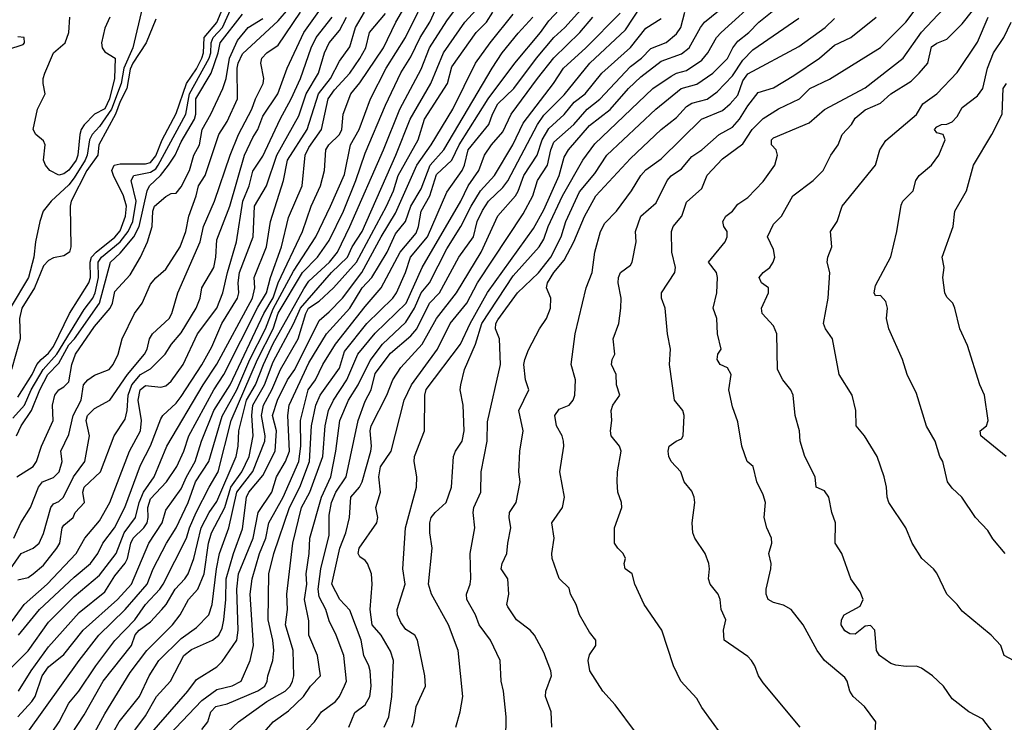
# Model space of a CAD drawing. Header units: metres. Extents: x -46681 to -43747, y -240911 to -237677.
# Tile 922 of 1056: x -45016 to -44919, y -238568 to -238499. Entities that reach past the tile are written whole.
import ezdxf

# ---------------------------------------------------------------- set-up
doc = ezdxf.new("R2010")
doc.units = ezdxf.units.M
doc.layers.add('CONTOUR_INDEX', color=1, linetype='Continuous')
doc.layers.add('CONTOUR_INTER', color=3, linetype='Continuous')

msp = doc.modelspace()

# ---------------------------------------------------------------- linework, layer by layer
at = {"layer": 'CONTOUR_INDEX'}
for points, elevation in [([(-45008.566, -238568.52), (-45007.595, -238566.719), (-45005.095, -238562.693), (-45003.453, -238560.52), (-45000.945, -238558.02), (-45000.195, -238557.02), (-44999.39, -238555.52), (-44998.481, -238554.52), (-44997.868, -238553.02), (-44997.426, -238550.02), (-44997.122, -238549.02), (-44995.837, -238546.52), (-44995.248, -238544.52), (-44994.159, -238543.02), (-44993.436, -238541.52), (-44993.051, -238539.52), (-44993.184, -238537.52), (-44993.094, -238536.52), (-44991.937, -238534.52), (-44991.095, -238532.275), (-44989.095, -238528.559), (-44988.423, -238527.02), (-44985.382, -238523.52), (-44983.801, -238522.02), (-44983.359, -238521.02), (-44982.36, -238519.52), (-44979.075, -238512.02), (-44977.672, -238508.52), (-44975.664, -238505.02), (-44974.399, -238502.02), (-44972.332, -238499.02), (-44968.698, -238495.02)], 70), ([(-44998.095, -238568.272), (-44997.507, -238567.52), (-44997.205, -238566.52), (-44996.72, -238566.02), (-44995.595, -238565.75), (-44992.595, -238564.465), (-44991.915, -238564.02), (-44991.684, -238563.52), (-44991.632, -238563.02), (-44991.118, -238561.52), (-44991.033, -238560.52), (-44991.12, -238559.52), (-44991.579, -238557.52), (-44991.531, -238553.02), (-44991.013, -238551.02), (-44989.5, -238546.52), (-44988.468, -238544.52), (-44987.527, -238542.02), (-44987.329, -238538.52), (-44986.93, -238536.52), (-44986.486, -238535.52), (-44984.595, -238532.893), (-44984.095, -238531.256), (-44981.909, -238528.52), (-44979.388, -238526.02), (-44979.027, -238525.52), (-44978.135, -238523.52), (-44977.65, -238522.02), (-44975.984, -238520.02), (-44974.095, -238515.651), (-44972.582, -238513.52), (-44972.346, -238513.02), (-44972.007, -238511.52), (-44969.979, -238509.02), (-44969.624, -238508.02), (-44969.079, -238507.02), (-44967.525, -238505.52), (-44965.316, -238502.52), (-44963.595, -238500.504), (-44962.51, -238499.52), (-44959.095, -238495.725)], 75), ([(-45016.095, -238535.732), (-45014.698, -238533.52), (-45014.228, -238532.52), (-45013.83, -238532.02), (-45013.095, -238531.431), (-45012.595, -238530.771), (-45011.028, -238527.52), (-45009.154, -238524.52), (-45008.986, -238524.02), (-45009.016, -238522.52), (-45008.877, -238522.02), (-45008.415, -238521.52), (-45006.595, -238520.074), (-45006.095, -238519.445), (-45005.555, -238518.02), (-45005.464, -238517.02), (-45005.769, -238516.02), (-45006.744, -238514.02), (-45006.883, -238513.52), (-45006.662, -238513.02), (-45006.095, -238512.882), (-45003.595, -238512.893), (-45003.095, -238512.76), (-45002.595, -238512.105), (-45001.958, -238510.52), (-45000.595, -238507.959), (-44999.575, -238505.02), (-44998.595, -238503.595), (-44998.074, -238502.52), (-44997.905, -238502.02), (-44997.849, -238500.52), (-44996.595, -238499.057), (-44995.75, -238497.02)], 55), ([(-45016.817, -238552.52), (-45015.793, -238551.02), (-45014.595, -238550.522), (-45014.019, -238550.02), (-45013.595, -238549.078), (-45012.86, -238546.52), (-45012.595, -238546.174), (-45012.095, -238545.954), (-45011.619, -238545.52), (-45010.667, -238543.52), (-45009.549, -238542.02), (-45009.089, -238539.52), (-45009.404, -238538.02), (-45009.293, -238537.52), (-45008.595, -238536.833), (-45007.095, -238536.025), (-45005.357, -238533.52), (-45003.689, -238531.52), (-45003.441, -238531.02), (-45003.212, -238530.02), (-45002.917, -238529.52), (-45001.293, -238528.02), (-45001.03, -238527.52), (-45000.423, -238525.52), (-44998.257, -238520.52), (-44997.922, -238519.02), (-44996.833, -238516.52), (-44995.306, -238512.02), (-44994.487, -238510.02), (-44993.167, -238507.52), (-44992.815, -238506.52), (-44992.057, -238505.02), (-44992.011, -238504.52), (-44992.303, -238503.02), (-44992.191, -238502.52), (-44991.716, -238502.02), (-44990.595, -238501.256), (-44988.41, -238498.02)], 60), ([(-44980.22, -238568.02), (-44979.77, -238567.02), (-44979.46, -238565.02), (-44979.291, -238561.52), (-44979.595, -238560.6), (-44980.516, -238559.02), (-44981.399, -238558.02), (-44981.602, -238556.52), (-44981.391, -238554.02), (-44981.475, -238553.02), (-44981.863, -238552.02), (-44982.095, -238551.7), (-44982.595, -238551.367), (-44982.753, -238551.02), (-44982.672, -238550.52), (-44980.936, -238548.02), (-44980.846, -238547.52), (-44981.051, -238546.52), (-44980.569, -238545.02), (-44980.733, -238543.52), (-44980.595, -238542.55), (-44979.547, -238541.02), (-44978.267, -238536.02), (-44977.559, -238534.52), (-44974.992, -238531.02), (-44973.763, -238528.52), (-44972.137, -238526.52), (-44971.093, -238524.52), (-44966.595, -238517.772), (-44965.671, -238516.02), (-44965.193, -238514.52), (-44964.232, -238513.02), (-44963.903, -238511.52), (-44963.595, -238510.757), (-44961.633, -238509.02), (-44960.34, -238507.52), (-44959.095, -238506.562), (-44956.095, -238503.359), (-44955.006, -238502.52), (-44954.095, -238501.601), (-44952.595, -238500.995), (-44951.595, -238500.166), (-44951.168, -238499.52), (-44950.778, -238498.02)], 80), ([(-45002.595, -238498.713), (-45003.52, -238501.02), (-45004.839, -238503.02), (-45005.095, -238503.624), (-45005.415, -238505.52), (-45006.095, -238506.79), (-45006.544, -238508.02), (-45008.18, -238511.02), (-45008.271, -238512.02), (-45009.334, -238513.52), (-45010.87, -238516.52), (-45010.982, -238517.02), (-45010.917, -238521.02), (-45011.047, -238521.52), (-45011.595, -238521.89), (-45012.595, -238522.086), (-45013.095, -238522.328), (-45013.595, -238522.865), (-45014.463, -238525.02), (-45015.706, -238527.02), (-45015.926, -238528.02), (-45015.868, -238530.02), (-45016.729, -238533.02)], 55), ([(-45016.044, -238564.52), (-45014.797, -238562.52), (-45013.095, -238560.176), (-45010.095, -238556.799), (-45007.595, -238554.787), (-45006.595, -238553.219), (-45005.595, -238551.98), (-45005.357, -238551.52), (-45005.043, -238550.02), (-45004.807, -238549.52), (-45003.77, -238548.52), (-45003.435, -238548.02), (-45003.324, -238547.52), (-45003.369, -238546.52), (-45003.095, -238545.676), (-45001.543, -238544.02), (-45000.537, -238542.52), (-44999.831, -238541.02), (-44999.342, -238539.52), (-44996.891, -238535.02), (-44995.912, -238533.52), (-44992.595, -238526.926), (-44991.734, -238525.52), (-44991.341, -238524.02), (-44990.262, -238521.02), (-44989.595, -238518.149), (-44988.241, -238515.02), (-44987.954, -238512.02), (-44987.595, -238511.28), (-44986.373, -238509.52), (-44985.694, -238506.52), (-44985.095, -238505.628), (-44983.595, -238504.02), (-44982.595, -238502.554), (-44982.004, -238501.52), (-44981.669, -238500.02), (-44980.095, -238498.166)], 65), ([(-44955.615, -238568.52), (-44957.595, -238565.843), (-44958.803, -238564.52), (-44960.066, -238562.52), (-44960.233, -238561.52), (-44960.095, -238560.941), (-44959.475, -238560.02), (-44959.494, -238559.52), (-44960.095, -238558.726), (-44961.075, -238557.02), (-44961.407, -238556.02), (-44961.976, -238555.02), (-44962.095, -238554.422), (-44963.095, -238553.464), (-44963.761, -238551.52), (-44963.809, -238551.02), (-44963.58, -238549.52), (-44963.788, -238548.02), (-44962.742, -238546.52), (-44962.542, -238545.52), (-44963.007, -238543.02), (-44962.634, -238540.52), (-44962.662, -238540.02), (-44962.796, -238539.52), (-44963.334, -238538.52), (-44963.506, -238537.52), (-44963.095, -238536.899), (-44962.095, -238536.516), (-44961.699, -238536.02), (-44961.543, -238535.52), (-44961.489, -238534.02), (-44961.895, -238532.52), (-44961.524, -238529.52), (-44960.443, -238525.02), (-44959.863, -238523.52), (-44959.583, -238521.52), (-44959.024, -238519.52), (-44958.595, -238518.694), (-44957.463, -238517.52), (-44955.997, -238515.52), (-44955.095, -238514.014), (-44954.595, -238513.466), (-44953.095, -238512.382), (-44949.135, -238508.52), (-44947.095, -238507.656), (-44946.318, -238507.02), (-44945.595, -238506.169), (-44945.095, -238504.743), (-44944.595, -238504.059), (-44939.595, -238501.387), (-44937.038, -238499.52), (-44936.095, -238498.668)], 85), ([(-44918.095, -238561.766), (-44919.479, -238561.02), (-44919.835, -238560.02), (-44920.759, -238559.02), (-44923.595, -238556.684), (-44924.095, -238556.012), (-44925.124, -238555.02), (-44926.095, -238552.966), (-44926.415, -238552.52), (-44927.567, -238551.52), (-44928.506, -238550.02), (-44929.14, -238548.52), (-44930.781, -238546.02), (-44930.964, -238545.52), (-44931.029, -238544.52), (-44931.261, -238543.52), (-44931.928, -238541.52), (-44933.184, -238539.52), (-44933.999, -238538.52), (-44934.013, -238537.02), (-44934.373, -238535.52), (-44935.662, -238533.52), (-44936.296, -238530.02), (-44936.993, -238529.02), (-44937.177, -238528.52), (-44936.735, -238526.02), (-44936.553, -238523.52), (-44936.822, -238522.52), (-44936.78, -238522.02), (-44936.366, -238521.02), (-44936.5, -238519.52), (-44935.86, -238518.52), (-44935.356, -238517.02), (-44932.095, -238513.025), (-44931.668, -238511.52), (-44931.095, -238510.595), (-44928.095, -238508.04), (-44927.447, -238507.02), (-44926.095, -238506.033), (-44924.095, -238503.923), (-44922.095, -238500.981), (-44921.059, -238498.52)], 90)]:
    msp.add_lwpolyline(points, dxfattribs=dict(at, elevation=elevation))
at = {"layer": 'CONTOUR_INTER'}
for points, elevation in [([(-45016.095, -238553.619), (-45015.095, -238553.362), (-45014.595, -238553.02), (-45013.595, -238552.157), (-45012.274, -238550.52), (-45011.992, -238550.02), (-45011.759, -238548.52), (-45011.595, -238548.256), (-45010.671, -238547.52), (-45010.482, -238547.02), (-45009.588, -238546.02), (-45009.727, -238545.02), (-45009.595, -238544.52), (-45008.021, -238543.02), (-45006.675, -238539.52), (-45005.595, -238537.866), (-45005.399, -238537.02), (-45005.286, -238535.52), (-45004.929, -238534.52), (-45004.095, -238533.513), (-45003.095, -238532.965), (-45001.672, -238531.52), (-45001.058, -238530.52), (-45000.095, -238529.41), (-44998.62, -238527.02), (-44998.231, -238526.02), (-44998.089, -238525.02), (-44996.913, -238523.02), (-44996.714, -238522.02), (-44996.595, -238520.323), (-44995.346, -238517.02), (-44993.908, -238512.02), (-44993.095, -238510.297), (-44992.589, -238509.52), (-44992.095, -238508.224), (-44990.652, -238506.02), (-44989.713, -238503.52), (-44988.098, -238500.02), (-44984.095, -238494.409)], 61), ([(-45002.595, -238570.141), (-44998.095, -238565.411), (-44996.595, -238564.332), (-44995.095, -238563.998), (-44994.239, -238563.52), (-44993.358, -238561.52), (-44993.035, -238560.02), (-44993.347, -238555.02), (-44993.155, -238553.52), (-44992.441, -238551.02), (-44991.81, -238549.52), (-44991.53, -238548.02), (-44990.128, -238545.52), (-44988.595, -238542.016), (-44988.377, -238540.52), (-44988.419, -238538.02), (-44987.653, -238535.02), (-44986.942, -238534.02), (-44986.217, -238532.52), (-44984.985, -238530.52), (-44982.095, -238526.836), (-44980.504, -238525.02), (-44978.638, -238521.52), (-44977.095, -238519.666), (-44976.863, -238519.02), (-44976.61, -238517.52), (-44975.752, -238516.02), (-44975.095, -238513.914), (-44973.595, -238512.535), (-44972.879, -238511.02), (-44970.037, -238506.52), (-44967.438, -238503.02), (-44964.892, -238500.02), (-44964.095, -238498.875), (-44960.095, -238494.596)], 74), ([(-45015.133, -238568.52), (-45010.095, -238561.501), (-45008.156, -238559.02), (-45005.595, -238556.523), (-45003.429, -238554.02), (-45002.84, -238552.52), (-45001.55, -238550.02), (-45000.61, -238548.52), (-44999.405, -238546.02), (-44998.709, -238544.02), (-44997.4, -238542.02), (-44996.095, -238537.594), (-44994.636, -238535.02), (-44993.393, -238532.02), (-44991.833, -238529.02), (-44991.095, -238527.085), (-44989.095, -238523.373), (-44986.917, -238520.02), (-44985.475, -238517.02), (-44984.095, -238513.911), (-44983.508, -238511.02), (-44982.674, -238509.52), (-44981.554, -238506.52), (-44980.022, -238503.52), (-44978.117, -238500.52), (-44975.699, -238495.52)], 67), ([(-45012.015, -238570.52), (-45009.595, -238566.839), (-45007.749, -238563.52), (-45004.981, -238560.02), (-45004.595, -238558.979), (-45004.224, -238558.52), (-45003.095, -238557.733), (-45001.992, -238556.52), (-45001.569, -238556.02), (-45000.691, -238554.52), (-44999.73, -238553.52), (-44999.425, -238553.02), (-44998.849, -238551.52), (-44998.13, -238548.52), (-44997.371, -238547.02), (-44996.595, -238545.952), (-44994.726, -238541.52), (-44994.517, -238540.52), (-44994.454, -238539.02), (-44993.714, -238536.02), (-44992.811, -238534.52), (-44992.056, -238532.52), (-44991.095, -238530.455), (-44988.095, -238525.105), (-44987.595, -238524.352), (-44985.573, -238522.52), (-44984.808, -238521.52), (-44983.582, -238519.02), (-44980.29, -238511.52), (-44978.687, -238507.52), (-44976.595, -238503.626), (-44975.775, -238501.52), (-44974.095, -238498.891), (-44972.095, -238496.156)], 69), ([(-45016.099, -238567.02), (-45014.717, -238565.52), (-45014.396, -238565.02), (-45013.71, -238563.02), (-45013.095, -238562.139), (-45011.595, -238560.908), (-45009.719, -238558.52), (-45006.328, -238555.52), (-45004.967, -238554.02), (-45003.282, -238550.02), (-45001.965, -238548.02), (-45001.595, -238546.781), (-45000.095, -238544.71), (-44999.59, -238543.52), (-44998.722, -238542.02), (-44998.106, -238540.02), (-44996.894, -238537.02), (-44995.306, -238534.52), (-44992.013, -238527.52), (-44991.095, -238526.011), (-44990.595, -238524.515), (-44988.209, -238519.52), (-44987.366, -238517.02), (-44986.453, -238515.02), (-44986.072, -238513.52), (-44985.941, -238511.52), (-44985.629, -238511.02), (-44984.606, -238510.02), (-44984.367, -238509.52), (-44984.225, -238508.02), (-44983.476, -238506.02), (-44982.595, -238504.947), (-44980.295, -238501.52), (-44979.075, -238499.02), (-44977.595, -238496.458)], 66), ([(-45014.595, -238571.246), (-45012.039, -238567.52), (-45011.095, -238565.69), (-45010.12, -238564.52), (-45008.449, -238562.02), (-45006.595, -238559.559), (-45004.634, -238557.52), (-45003.605, -238556.02), (-45002.194, -238554.52), (-45001.875, -238554.02), (-44999.595, -238549.54), (-44999.295, -238548.52), (-44998.633, -238547.02), (-44997.37, -238544.52), (-44996.466, -238543.02), (-44995.207, -238538.02), (-44992.617, -238532.02), (-44991.095, -238529.02), (-44990.595, -238527.514), (-44988.208, -238523.52), (-44986.767, -238522.02), (-44985.595, -238520.373), (-44984.199, -238517.52), (-44982.996, -238514.52), (-44982.095, -238511.822), (-44980.095, -238507.133), (-44978.595, -238503.978), (-44977.595, -238502.41), (-44976.689, -238500.52), (-44975.735, -238499.02), (-44974.823, -238497.02)], 68), ([(-44977.522, -238568.02), (-44977.314, -238567.52), (-44977.097, -238566.02), (-44976.173, -238564.02), (-44976.238, -238563.02), (-44976.951, -238559.52), (-44977.203, -238559.02), (-44978.095, -238558.454), (-44978.595, -238557.779), (-44978.909, -238557.02), (-44978.941, -238556.52), (-44978.174, -238554.02), (-44978.382, -238552.52), (-44978.117, -238548.52), (-44977.07, -238544.52), (-44977.036, -238543.52), (-44977.295, -238542.02), (-44977.238, -238541.52), (-44976.265, -238539.02), (-44976.24, -238535.52), (-44976.095, -238534.978), (-44972.735, -238530.52), (-44971.796, -238528.52), (-44970.095, -238525.487), (-44965.595, -238519.196), (-44964.595, -238517.391), (-44963.095, -238514.02), (-44962.595, -238512.238), (-44962.172, -238511.52), (-44960.095, -238509.135), (-44958.095, -238507.556), (-44956.3, -238505.52), (-44955.095, -238504.374), (-44953.095, -238502.84), (-44951.095, -238502.109), (-44950.336, -238501.52), (-44949.247, -238499.52), (-44948.829, -238499.02), (-44946.095, -238496.76)], 81), ([(-44973.211, -238568.02), (-44972.762, -238566.52), (-44972.501, -238565.02), (-44972.973, -238560.52), (-44973.919, -238558.02), (-44975.584, -238555.02), (-44975.893, -238554.02), (-44975.505, -238550.52), (-44975.751, -238549.02), (-44975.756, -238548.02), (-44975.614, -238547.52), (-44975.236, -238547.02), (-44974.157, -238546.02), (-44973.611, -238544.52), (-44973.436, -238541.52), (-44973.248, -238541.02), (-44972.592, -238540.02), (-44972.392, -238539.02), (-44972.484, -238536.52), (-44972.788, -238535.02), (-44972.725, -238534.52), (-44972.368, -238533.02), (-44971.283, -238530.52), (-44970.66, -238528.52), (-44967.595, -238523.86), (-44965.039, -238521.02), (-44964.595, -238520.251), (-44964.158, -238519.02), (-44962.766, -238516.02), (-44960.748, -238512.52), (-44959.595, -238510.909), (-44953.917, -238505.52), (-44952.095, -238504.292), (-44951.595, -238504.009), (-44950.595, -238503.747), (-44949.095, -238502.743), (-44948.526, -238502.02), (-44947.674, -238500.52), (-44947.219, -238500.02), (-44943.387, -238496.52)], 82), ([(-44968.325, -238571.52), (-44968.265, -238567.02), (-44968.544, -238564.52), (-44968.768, -238563.52), (-44968.851, -238561.52), (-44969.815, -238559.52), (-44970.914, -238558.02), (-44971.264, -238557.02), (-44972.137, -238555.52), (-44972.145, -238555.02), (-44971.786, -238554.02), (-44971.748, -238553.52), (-44971.796, -238551.02), (-44971.328, -238548.52), (-44971.514, -238547.02), (-44971.453, -238546.52), (-44970.738, -238545.02), (-44970.717, -238543.02), (-44970.121, -238540.02), (-44970.095, -238538.125), (-44968.821, -238532.52), (-44968.919, -238530.02), (-44969.321, -238529.02), (-44969.299, -238528.52), (-44969.095, -238528.16), (-44967.173, -238525.52), (-44965.095, -238523.565), (-44963.899, -238522.02), (-44962.899, -238520.02), (-44962.438, -238518.52), (-44961.095, -238515.615), (-44959.595, -238513.834), (-44958.409, -238512.02), (-44953.617, -238507.52), (-44951.119, -238505.52), (-44949.595, -238505.085), (-44948.017, -238504.02), (-44946.595, -238502.556), (-44946.076, -238501.52), (-44945.595, -238500.875), (-44944.488, -238500.02), (-44943.533, -238499.02), (-44940.595, -238496.645)], 83), ([(-44939.467, -238568.02), (-44943.095, -238563.685), (-44943.563, -238563.02), (-44943.922, -238562.02), (-44944.239, -238561.52), (-44944.595, -238561.115), (-44946.903, -238559.52), (-44946.985, -238558.52), (-44946.771, -238557.52), (-44947.2, -238556.52), (-44947.296, -238555.52), (-44947.522, -238555.02), (-44948.302, -238554.02), (-44948.459, -238553.52), (-44948.342, -238552.52), (-44948.415, -238552.02), (-44948.777, -238551.02), (-44949.778, -238549.52), (-44949.983, -238549.02), (-44950.06, -238548.02), (-44949.805, -238546.02), (-44949.851, -238545.52), (-44950.095, -238544.911), (-44950.822, -238544.02), (-44951.161, -238543.02), (-44952.095, -238542.02), (-44952.323, -238541.52), (-44952.396, -238541.02), (-44952.296, -238540.52), (-44951.628, -238540.02), (-44951.095, -238539.804), (-44950.93, -238539.52), (-44950.833, -238537.52), (-44950.963, -238537.02), (-44951.782, -238536.02), (-44952.266, -238532.52), (-44952.167, -238531.02), (-44952.484, -238529.52), (-44952.699, -238527.02), (-44953.049, -238526.02), (-44953.051, -238525.52), (-44951.746, -238523.52), (-44951.696, -238523.02), (-44952.03, -238521.52), (-44952.081, -238519.52), (-44951.899, -238519.02), (-44951.049, -238518.02), (-44950.595, -238516.62), (-44949.095, -238515.305), (-44948.595, -238514), (-44947.095, -238512.383), (-44945.095, -238510.937), (-44944.178, -238509.52), (-44943.095, -238508.439), (-44941.595, -238507.485), (-44939.554, -238506.52), (-44938.533, -238505.52), (-44936.595, -238504.581), (-44931.595, -238501.494), (-44929.124, -238499.02), (-44927.595, -238496.995)], 87), ([(-44932.173, -238569.02), (-44932.067, -238567.52), (-44933.159, -238566.02), (-44934.298, -238565.02), (-44934.601, -238564.52), (-44934.871, -238563.52), (-44935.095, -238563.154), (-44937.076, -238561.52), (-44937.802, -238560.52), (-44939.175, -238558.02), (-44940.348, -238556.52), (-44941.095, -238556.08), (-44942.095, -238555.818), (-44942.608, -238555.52), (-44942.797, -238555.02), (-44942.793, -238554.52), (-44942.343, -238552.52), (-44942.3, -238552.02), (-44942.528, -238551.02), (-44942.242, -238550.02), (-44942.297, -238549.52), (-44942.746, -238548.52), (-44942.993, -238547.52), (-44942.862, -238546.02), (-44943.095, -238545.273), (-44943.734, -238544.02), (-44944.089, -238542.52), (-44944.676, -238542.02), (-44945.195, -238540.52), (-44945.595, -238538.133), (-44946.095, -238536.654), (-44946.472, -238535.02), (-44946.221, -238533.52), (-44946.595, -238532.864), (-44947.295, -238532.52), (-44947.617, -238532.02), (-44947.531, -238531.52), (-44947.212, -238531.02), (-44947.578, -238529.52), (-44947.624, -238528.02), (-44948.006, -238527.02), (-44947.65, -238525.52), (-44947.586, -238524.02), (-44947.653, -238523.52), (-44948.444, -238522.52), (-44946.834, -238520.52), (-44946.613, -238520.02), (-44946.611, -238519.52), (-44946.95, -238519.02), (-44947.049, -238518.52), (-44946.74, -238518.02), (-44946.095, -238517.516), (-44945.595, -238516.823), (-44944.595, -238516.191), (-44943.095, -238514.599), (-44941.955, -238513.02), (-44941.706, -238512.02), (-44941.82, -238511.52), (-44942.294, -238511.02), (-44942.289, -238510.52), (-44942.095, -238510.323), (-44938.595, -238508.871), (-44937.095, -238507.574), (-44933.095, -238505.445), (-44929.376, -238502.52), (-44927.595, -238499.994), (-44924.356, -238496.52)], 88), ([(-45017.038, -238562.52), (-45015.095, -238560.567), (-45013.095, -238557.767), (-45010.595, -238555.23), (-45008.095, -238553.166), (-45006.456, -238551.02), (-45005.695, -238549.02), (-45004.591, -238547.52), (-45004.21, -238546.02), (-45003.81, -238545.02), (-45002.759, -238543.52), (-45001.5, -238540.52), (-44997.945, -238534.52), (-44996.595, -238532.478), (-44993.119, -238526.02), (-44992.88, -238525.02), (-44992.945, -238524.02), (-44991.734, -238521.02), (-44991.353, -238518.52), (-44990.096, -238514.52), (-44989.676, -238512.52), (-44987.772, -238509.52), (-44986.653, -238506.02), (-44985.471, -238504.52), (-44984.595, -238502.825), (-44983.595, -238501.419), (-44983.026, -238499.52), (-44982.154, -238498.02)], 64), ([(-45003.9, -238497.52), (-45004.842, -238501.52), (-45005.73, -238503.52), (-45005.997, -238505.02), (-45006.929, -238507.52), (-45008.095, -238509.227), (-45008.825, -238510.02), (-45009.081, -238510.52), (-45009.298, -238512.02), (-45009.501, -238512.52), (-45010.595, -238514.256), (-45011.095, -238514.925), (-45012.83, -238516.52), (-45013.613, -238517.52), (-45013.959, -238518.52), (-45014.386, -238520.52), (-45014.55, -238522.02), (-45015.069, -238524.02), (-45016.844, -238527.02)], 56), ([(-45016.595, -238537.79), (-45015.461, -238536.52), (-45014.8, -238535.02), (-45013.634, -238533.02), (-45012.29, -238531.52), (-45009.595, -238527.153), (-45008.743, -238526.02), (-45008.527, -238525.52), (-45008.213, -238524.02), (-45008.22, -238522.52), (-45007.897, -238522.02), (-45006.079, -238520.52), (-45005.303, -238519.52), (-45004.852, -238518.52), (-45004.513, -238516.52), (-45005.016, -238514.52), (-45004.727, -238514.02), (-45003.095, -238513.681), (-45002.595, -238513.362), (-45002.344, -238513.02), (-44999.639, -238508.02), (-44999.292, -238506.02), (-44997.374, -238502.52), (-44997.209, -238502.02), (-44997.157, -238501.02), (-44996.974, -238500.52), (-44996.065, -238499.52), (-44995.128, -238497.52)], 56), ([(-45016.481, -238549.52), (-45015.818, -238548.02), (-45014.871, -238546.52), (-45014.083, -238544.52), (-45013.682, -238544.02), (-45012.595, -238543.598), (-45012.07, -238543.02), (-45011.773, -238542.02), (-45011.886, -238541.02), (-45011.095, -238539.378), (-45010.68, -238537.52), (-45009.89, -238536.02), (-45009.663, -238534.52), (-45009.232, -238534.02), (-45008.595, -238533.575), (-45007.148, -238533.02), (-45006.75, -238532.52), (-45006.286, -238531.52), (-45005.9, -238530.02), (-45004.674, -238527.52), (-45003.936, -238526.52), (-45003.095, -238524.656), (-45002.595, -238524.034), (-45001.595, -238523.189), (-45000.198, -238521.02), (-44999.632, -238519.52), (-44999.356, -238518.02), (-44998.634, -238516.02), (-44998.399, -238515.02), (-44997.745, -238514.02), (-44996.415, -238510.02), (-44995.595, -238508.745), (-44994.572, -238506.52), (-44994.609, -238503.52), (-44994.516, -238503.02), (-44994.095, -238502.127), (-44990.595, -238498.866), (-44989.595, -238497.703)], 59), ([(-45007.89, -238570.52), (-45006.177, -238567.52), (-45004.185, -238565.02), (-45003.24, -238563.02), (-45002.288, -238561.52), (-45000.095, -238559.356), (-44998.595, -238558.286), (-44997.395, -238557.02), (-44997.062, -238556.02), (-44996.654, -238552.52), (-44996.347, -238551.02), (-44995.438, -238548.52), (-44994.654, -238545.02), (-44993.095, -238542.985), (-44991.914, -238540.02), (-44991.875, -238539.52), (-44992.247, -238537.52), (-44992.05, -238536.52), (-44991.237, -238535.02), (-44990.362, -238533.02), (-44988.644, -238530.02), (-44987.892, -238527.52), (-44987.639, -238527.02), (-44986.595, -238526.322), (-44985.197, -238525.02), (-44982.943, -238522.52), (-44980.006, -238517.02), (-44979.305, -238515.52), (-44978.841, -238514.02), (-44976.899, -238510.52), (-44976.283, -238508.52), (-44974.009, -238505.02), (-44973.595, -238503.384), (-44971.197, -238500.02), (-44970.201, -238499.02), (-44969.587, -238498.02)], 71), ([(-44991.974, -238568.52), (-44991.095, -238567.5), (-44989.595, -238566.422), (-44988.118, -238565.02), (-44987.446, -238564.02), (-44986.472, -238563.02), (-44986.765, -238561.02), (-44987.602, -238559.02), (-44987.595, -238557.634), (-44988.032, -238555.52), (-44987.81, -238554.02), (-44987.866, -238553.02), (-44987.571, -238551.02), (-44987.503, -238549.52), (-44986.352, -238545.52), (-44985.448, -238543.52), (-44984.945, -238541.02), (-44984.562, -238538.02), (-44983.727, -238536.02), (-44982.783, -238534.52), (-44981.595, -238532.135), (-44980.368, -238530.52), (-44978.095, -238528.377), (-44977.25, -238527.02), (-44976.609, -238525.52), (-44975.777, -238524.52), (-44974.095, -238521.195), (-44972.696, -238519.02), (-44971.702, -238517.02), (-44970.777, -238515.52), (-44969.414, -238514.02), (-44967.62, -238511.02), (-44966.595, -238508.888), (-44963.644, -238505.02), (-44962.659, -238503.52), (-44960.463, -238501.52), (-44957.095, -238498.123)], 77), ([(-44989.095, -238569.666), (-44987.061, -238567.52), (-44986.372, -238566.52), (-44985, -238565.52), (-44984.595, -238565.021), (-44984.095, -238563.968), (-44983.91, -238563.52), (-44984.164, -238561.02), (-44984.917, -238559.02), (-44985.595, -238557.627), (-44985.937, -238556.52), (-44986.595, -238555.271), (-44986.681, -238554.52), (-44986.411, -238552.52), (-44985.595, -238549.241), (-44985.595, -238547.274), (-44985.37, -238546.02), (-44984.965, -238545.02), (-44983.947, -238543.52), (-44982.784, -238538.02), (-44982.095, -238536.114), (-44981.504, -238535.02), (-44981.095, -238533.4), (-44979.595, -238531.429), (-44977.595, -238529.705), (-44977.008, -238529.02), (-44975.766, -238526.52), (-44974.804, -238525.52), (-44972.906, -238522.02), (-44971.473, -238520.02), (-44971.11, -238518.52), (-44970.595, -238517.465), (-44969.99, -238516.52), (-44968.595, -238515.209), (-44968.095, -238514.545), (-44965.198, -238509.02), (-44964.595, -238508.125), (-44962.595, -238506.109), (-44960.063, -238503.02), (-44956.595, -238499.75), (-44955.095, -238497.466)], 78), ([(-44920.617, -238568.52), (-44921.595, -238567.234), (-44922.951, -238566.52), (-44924.595, -238565.264), (-44925.449, -238564.02), (-44926.497, -238563.02), (-44927.595, -238562.254), (-44928.095, -238562.048), (-44929.095, -238562.104), (-44930.095, -238561.965), (-44930.595, -238561.785), (-44931.697, -238561.02), (-44931.985, -238560.52), (-44932.153, -238558.52), (-44932.595, -238558.079), (-44933.095, -238558.13), (-44934.095, -238558.917), (-44934.595, -238558.896), (-44935.095, -238558.611), (-44935.456, -238558.02), (-44935.439, -238557.52), (-44935.173, -238557.02), (-44933.595, -238556.18), (-44933.303, -238555.52), (-44933.595, -238554.772), (-44934.527, -238553.52), (-44935.377, -238551.02), (-44936.062, -238550.02), (-44936.001, -238548.02), (-44936.381, -238547.02), (-44936.652, -238545.52), (-44937.095, -238544.907), (-44937.918, -238544.52), (-44938.009, -238543.52), (-44939.033, -238541.52), (-44939.477, -238540.02), (-44939.537, -238539.02), (-44939.966, -238537.52), (-44940.162, -238535.52), (-44940.393, -238535.02), (-44941.173, -238534.02), (-44941.68, -238533.02), (-44941.75, -238529.52), (-44942.095, -238528.748), (-44943.183, -238527.52), (-44943.258, -238527.02), (-44942.56, -238525.52), (-44942.583, -238525.02), (-44943.246, -238524.52), (-44943.489, -238524.02), (-44943.087, -238523.52), (-44942.433, -238523.02), (-44942.105, -238522.52), (-44941.965, -238522.02), (-44942.095, -238521.255), (-44942.661, -238520.02), (-44942.095, -238518.788), (-44941.317, -238518.02), (-44940.184, -238516.02), (-44938.192, -238514.52), (-44937.23, -238513.52), (-44936.485, -238512.02), (-44935.743, -238511.02), (-44935.356, -238510.02), (-44934.448, -238509.02), (-44934.095, -238508.402), (-44933.095, -238507.601), (-44931.595, -238506.957), (-44930.595, -238506.038), (-44928.595, -238504.776), (-44927.808, -238504.02), (-44926.965, -238503.02), (-44926.595, -238501.415), (-44926.095, -238501.058), (-44925.095, -238500.685), (-44923.595, -238499.179), (-44922.595, -238497.903)], 89), ([(-45017.595, -238558.924), (-45015.471, -238556.02), (-45013.239, -238554.02), (-45010.39, -238551.02), (-45009.552, -238549.52), (-45008.095, -238547.835), (-45007.083, -238546.02), (-45005.157, -238541.02), (-45004.087, -238539.02), (-45003.987, -238538.02), (-45004.33, -238536.02), (-45004.122, -238535.02), (-45003.595, -238534.578), (-45002.095, -238534.747), (-45001.595, -238534.63), (-45001.095, -238534.169), (-44999.896, -238532.52), (-44998.517, -238529.52), (-44996.622, -238527.02), (-44996.017, -238525.52), (-44995.57, -238523.52), (-44994.678, -238520.52), (-44994.079, -238516.52), (-44993.439, -238515.02), (-44993.095, -238513.589), (-44992.095, -238512.137), (-44990.422, -238508.52), (-44989.325, -238506.52), (-44988.41, -238504.52), (-44987.363, -238501.52), (-44986.87, -238500.52), (-44985.327, -238498.52)], 62), ([(-45016.235, -238539.52), (-45015.784, -238538.52), (-45014.777, -238537.02), (-45013.945, -238535.02), (-45013.155, -238533.52), (-45012.095, -238532.398), (-45011.095, -238530.616), (-45010.555, -238530.02), (-45008.103, -238526.52), (-45007.037, -238522.52), (-45006.095, -238521.618), (-45004.754, -238520.02), (-45004.206, -238519.02), (-45003.431, -238515.52), (-45003.217, -238515.02), (-45002.129, -238514.02), (-45001.338, -238513.02), (-45000.683, -238512.02), (-45000.095, -238510.718), (-44998.81, -238508.52), (-44998.656, -238508.02), (-44998.653, -238506.52), (-44997.16, -238504.02), (-44996.473, -238502.02), (-44996.276, -238501.02), (-44994.095, -238498.222)], 57), ([(-45016.2, -238543.52), (-45014.61, -238542.52), (-45014.261, -238542.02), (-45013.781, -238540.52), (-45012.651, -238538.02), (-45012.714, -238536.52), (-45012.479, -238535.52), (-45012.095, -238535.007), (-45011.595, -238534.722), (-45011.095, -238534.225), (-45010.811, -238532.52), (-45010.449, -238531.52), (-45008.595, -238528.821), (-45007.072, -238527.02), (-45006.815, -238526.52), (-45006.595, -238525.364), (-45005.095, -238523.75), (-45004.077, -238522.02), (-45003.405, -238520.52), (-45002.961, -238519.02), (-45002.894, -238517.52), (-45002.702, -238517.02), (-45001.595, -238516.086), (-45001.095, -238515.793), (-45000.595, -238515.738), (-45000.095, -238515.131), (-44999.294, -238513.52), (-44998.87, -238512.02), (-44998.309, -238511.02), (-44998.06, -238509.52), (-44997.196, -238508.02), (-44996.023, -238505.52), (-44995.713, -238504.52), (-44995.385, -238502.52), (-44994.595, -238500.804), (-44993.544, -238499.52), (-44992.095, -238498.648)], 58), ([(-45016.049, -238559.02), (-45013.975, -238556.52), (-45010.595, -238553.345), (-45008.999, -238552.02), (-45008.273, -238551.02), (-45007.788, -238550.02), (-45006.619, -238548.52), (-45005.616, -238546.52), (-45004.095, -238542.369), (-45003.095, -238540.498), (-45002.095, -238537.854), (-45001.908, -238537.52), (-45000.595, -238536.297), (-45000.095, -238535.652), (-44998.095, -238532.561), (-44997.095, -238530.79), (-44996.114, -238528.52), (-44994.583, -238526.02), (-44994.448, -238525.52), (-44994.533, -238524.52), (-44994.406, -238523.52), (-44993.04, -238520.02), (-44992.92, -238517.02), (-44991.75, -238515.02), (-44990.724, -238512.02), (-44988.595, -238508.187), (-44987.851, -238506.02), (-44986.665, -238504.02), (-44986.072, -238502.02), (-44985.602, -238501.02), (-44984.595, -238499.827), (-44983.895, -238498.52)], 63), ([(-45007.095, -238498.522), (-45007.595, -238499.586), (-45007.911, -238501.02), (-45007.838, -238501.52), (-45007.595, -238501.91), (-45006.571, -238502.52), (-45006.642, -238504.52), (-45007.115, -238506.52), (-45007.595, -238507.491), (-45008.595, -238508.03), (-45009.595, -238509.048), (-45009.89, -238509.52), (-45010.018, -238510.02), (-45010.218, -238512.02), (-45010.374, -238512.52), (-45011.095, -238513.51), (-45011.595, -238513.872), (-45012.095, -238513.991), (-45012.968, -238513.52), (-45013.406, -238513.02), (-45013.577, -238512.52), (-45013.427, -238511.02), (-45013.595, -238510.628), (-45014.35, -238510.02), (-45014.602, -238509.52), (-45014.184, -238507.52), (-45013.438, -238506.02), (-45013.624, -238505.02), (-45013.627, -238504.52), (-45013.464, -238504.02), (-45012.595, -238502.028), (-45011.465, -238501.02), (-45011.115, -238500.02), (-45011.018, -238498.52)], 57), ([(-45005.595, -238569.595), (-45003.595, -238566.931), (-45002.526, -238565.02), (-45001.152, -238563.52), (-44999.847, -238561.02), (-44999.095, -238560.42), (-44997.024, -238559.52), (-44996.4, -238559.02), (-44996.095, -238558.327), (-44995.927, -238557.52), (-44995.728, -238555.52), (-44995.709, -238553.52), (-44994.987, -238551.02), (-44994.095, -238548.61), (-44993.696, -238545.52), (-44993.473, -238545.02), (-44992.095, -238543.383), (-44990.882, -238541.02), (-44990.771, -238539.02), (-44991.16, -238537.52), (-44990.682, -238536.02), (-44989.695, -238534.02), (-44988.982, -238533.02), (-44986.595, -238528.221), (-44985.595, -238527.378), (-44984.304, -238526.02), (-44982.411, -238523.52), (-44980.506, -238520.02), (-44979.095, -238517.714), (-44977.018, -238513.02), (-44975.628, -238511.02), (-44973.503, -238507.52), (-44971.271, -238503.02), (-44969.833, -238501.02), (-44967.595, -238498.244)], 72), ([(-45004.095, -238569.813), (-44999.463, -238564.52), (-44998.595, -238563.37), (-44996.595, -238562.109), (-44996.095, -238561.595), (-44994.66, -238559.52), (-44994.507, -238558.52), (-44994.653, -238554.52), (-44994.482, -238553.02), (-44993.054, -238549.52), (-44992.575, -238547.02), (-44991.225, -238545.02), (-44990.752, -238543.52), (-44989.877, -238542.02), (-44989.505, -238541.02), (-44989.671, -238537.52), (-44989.528, -238536.52), (-44987.595, -238532.358), (-44985.88, -238529.52), (-44983.581, -238527.02), (-44982.378, -238525.02), (-44981.441, -238524.02), (-44979.916, -238521.52), (-44979.095, -238519.749), (-44978.122, -238518.52), (-44977.613, -238517.02), (-44976.595, -238515.313), (-44975.711, -238513.02), (-44974.37, -238511.52), (-44969.646, -238503.52), (-44968.652, -238502.02), (-44967.095, -238500.073), (-44965.66, -238498.52)], 73), ([(-44997.095, -238569.961), (-44994.497, -238567.52), (-44991.718, -238565.52), (-44989.907, -238564.52), (-44989.434, -238564.02), (-44989.195, -238563.52), (-44989.083, -238563.02), (-44989.142, -238560.52), (-44989.872, -238558.02), (-44989.693, -238556.52), (-44989.748, -238555.02), (-44989.163, -238550.02), (-44988.314, -238546.52), (-44987.516, -238545.02), (-44986.237, -238541.52), (-44986.004, -238538.52), (-44985.66, -238537.02), (-44985.185, -238536.02), (-44983.888, -238534.02), (-44982.793, -238531.52), (-44981.095, -238529.467), (-44978.079, -238526.52), (-44976.494, -238523.02), (-44972.722, -238516.52), (-44971.984, -238515.02), (-44970.946, -238513.52), (-44970.387, -238512.02), (-44969.719, -238511.02), (-44968.595, -238509.757), (-44967.769, -238508.02), (-44965.193, -238504.52), (-44963.595, -238502.498), (-44961.053, -238500.02), (-44959.774, -238498.52)], 76), ([(-44983.698, -238568.02), (-44983.095, -238566.604), (-44982.095, -238565.849), (-44981.619, -238565.02), (-44981.506, -238564.02), (-44981.59, -238562.52), (-44981.714, -238562.02), (-44982.227, -238561.02), (-44982.486, -238559.52), (-44983.595, -238556.572), (-44984.575, -238555.52), (-44985.349, -238554.02), (-44984.573, -238550.52), (-44983.981, -238549.02), (-44983.612, -238547.52), (-44983.479, -238545.52), (-44982.635, -238544.52), (-44982.363, -238544.02), (-44981.537, -238541.02), (-44981.447, -238540.52), (-44981.607, -238539.02), (-44981.507, -238538.52), (-44979.965, -238535.52), (-44979.371, -238534.02), (-44978.595, -238532.835), (-44976.512, -238530.52), (-44975.085, -238528.02), (-44973.148, -238525.52), (-44970.709, -238521.52), (-44969.095, -238517.958), (-44967.373, -238516.02), (-44967.095, -238515.546), (-44966.53, -238514.02), (-44965.248, -238512.02), (-44964.73, -238510.52), (-44964.095, -238509.42), (-44962.595, -238508.039), (-44961.595, -238506.855), (-44960.536, -238506.02), (-44958.905, -238504.02), (-44956.095, -238501.499), (-44954.595, -238499.586), (-44953.095, -238498.652)], 79), ([(-44963.807, -238568.02), (-44963.86, -238566.52), (-44964.431, -238565.02), (-44964.374, -238564.52), (-44963.844, -238563.02), (-44963.907, -238562.52), (-44964.595, -238560.711), (-44965.502, -238559.02), (-44965.927, -238558.52), (-44967.267, -238557.52), (-44968.095, -238556.258), (-44968.206, -238556.02), (-44967.996, -238555.02), (-44968.104, -238553.52), (-44968.76, -238552.52), (-44968.67, -238552.02), (-44968.192, -238551.02), (-44968.122, -238550.02), (-44967.807, -238548.52), (-44967.991, -238547.52), (-44967.929, -238547.02), (-44967.301, -238546.02), (-44966.901, -238544.02), (-44967.04, -238543.02), (-44966.942, -238541.02), (-44966.59, -238539.02), (-44967.026, -238537.02), (-44966.054, -238535.02), (-44966.37, -238534.02), (-44966.554, -238532.52), (-44966.454, -238532.02), (-44966.095, -238531.089), (-44965.001, -238529.02), (-44964.334, -238528.02), (-44963.925, -238527.02), (-44963.903, -238526.02), (-44964.313, -238525.02), (-44964.211, -238524.52), (-44963.605, -238523.52), (-44962.595, -238522.295), (-44961.641, -238520.52), (-44960.595, -238518.034), (-44959.5, -238516.02), (-44956.095, -238512.363), (-44953.08, -238509.52), (-44951.595, -238508.328), (-44950.595, -238507.276), (-44950.095, -238506.949), (-44948.595, -238506.558), (-44947.595, -238505.847), (-44946.095, -238504.257), (-44945.095, -238502.738), (-44944.095, -238501.725), (-44939.595, -238498.615)], 84), ([(-44946.279, -238570.02), (-44949.095, -238566.09), (-44949.595, -238565.217), (-44951.17, -238563.52), (-44951.88, -238562.02), (-44953.04, -238558.52), (-44954.753, -238556.02), (-44955.662, -238554.02), (-44955.927, -238553.02), (-44956.608, -238552.52), (-44956.697, -238552.02), (-44956.584, -238551.52), (-44956.816, -238551.02), (-44957.34, -238550.52), (-44957.648, -238550.02), (-44957.644, -238548.52), (-44956.948, -238546.52), (-44956.969, -238546.02), (-44957.338, -238545.02), (-44957.398, -238544.02), (-44957.376, -238543.02), (-44957.015, -238541.02), (-44957.167, -238540.52), (-44958, -238539.52), (-44958.057, -238539.02), (-44957.917, -238538.02), (-44957.98, -238537.02), (-44957.808, -238536.52), (-44957.15, -238535.52), (-44957.469, -238534.52), (-44957.496, -238533.52), (-44957.945, -238532.52), (-44957.895, -238532.02), (-44957.616, -238531.52), (-44957.791, -238530.02), (-44957.247, -238528.52), (-44957.035, -238527.02), (-44957.01, -238526.02), (-44957.317, -238524.52), (-44957.261, -238524.02), (-44957.066, -238523.52), (-44956.095, -238522.793), (-44955.92, -238522.52), (-44955.522, -238520.52), (-44955.601, -238519.52), (-44955.084, -238518.02), (-44953.595, -238516.703), (-44952.514, -238514.52), (-44952.095, -238514.052), (-44951.095, -238513.375), (-44950.095, -238512.151), (-44949.095, -238511.499), (-44947.411, -238510.02), (-44946.095, -238509.283), (-44945.42, -238508.52), (-44944.595, -238507.191), (-44943.595, -238505.907), (-44942.095, -238505.437), (-44940.095, -238504.24), (-44937.595, -238502.548), (-44936.095, -238501.248), (-44934.5, -238500.52), (-44932.044, -238498.52)], 86), ([(-44919.387, -238551.02), (-44920.595, -238549.596), (-44921.095, -238548.787), (-44922.292, -238547.52), (-44923.641, -238545.52), (-44924.595, -238544.647), (-44925.041, -238544.02), (-44925.493, -238542.02), (-44925.797, -238541.52), (-44926.236, -238540.02), (-44927.095, -238538.575), (-44928.095, -238535.369), (-44928.985, -238533.52), (-44929.436, -238532.02), (-44930.785, -238529.02), (-44931.03, -238528.02), (-44930.911, -238527.02), (-44931.095, -238526.373), (-44931.595, -238525.773), (-44932.095, -238525.818), (-44932.211, -238525.52), (-44932.095, -238524.799), (-44930.595, -238521.997), (-44929.99, -238519.52), (-44929.595, -238516.916), (-44929.408, -238516.52), (-44928.413, -238515.52), (-44928.152, -238514.52), (-44927.819, -238514.02), (-44926.626, -238513.02), (-44925.888, -238512.02), (-44925.258, -238510.52), (-44925.458, -238510.02), (-44926.095, -238509.836), (-44926.3, -238509.52), (-44926.095, -238509.243), (-44925.642, -238509.02), (-44925.095, -238508.989), (-44924.595, -238508.769), (-44924.095, -238508.257), (-44923.595, -238507.362), (-44922.095, -238506.224), (-44921.595, -238505.519), (-44921.11, -238503.52), (-44920.53, -238502.02), (-44919.53, -238500.52), (-44918.822, -238499.02)], 91), ([(-45017.095, -238501.693), (-45015.595, -238501.213), (-45015.45, -238501.02), (-45015.495, -238500.52), (-45016.095, -238500.458)], 56), ([(-44919.298, -238541.52), (-44921.788, -238539.52), (-44921.844, -238539.02), (-44921.211, -238538.52), (-44921.045, -238538.02), (-44921.419, -238535.52), (-44921.861, -238534.52), (-44923.095, -238530.669), (-44923.824, -238529.02), (-44924.325, -238527.02), (-44924.534, -238526.52), (-44925.095, -238525.92), (-44925.294, -238525.52), (-44925.504, -238524.02), (-44925.367, -238523.02), (-44925.57, -238522.02), (-44924.472, -238519.02), (-44924.322, -238517.52), (-44923.175, -238515.52), (-44922.5, -238513.02), (-44920.684, -238510.02), (-44919.704, -238508.02), (-44919.604, -238505.52), (-44919.274, -238505.02)], 92)]:
    msp.add_lwpolyline(points, dxfattribs=dict(at, elevation=elevation))

doc.saveas('drawing.dxf')
